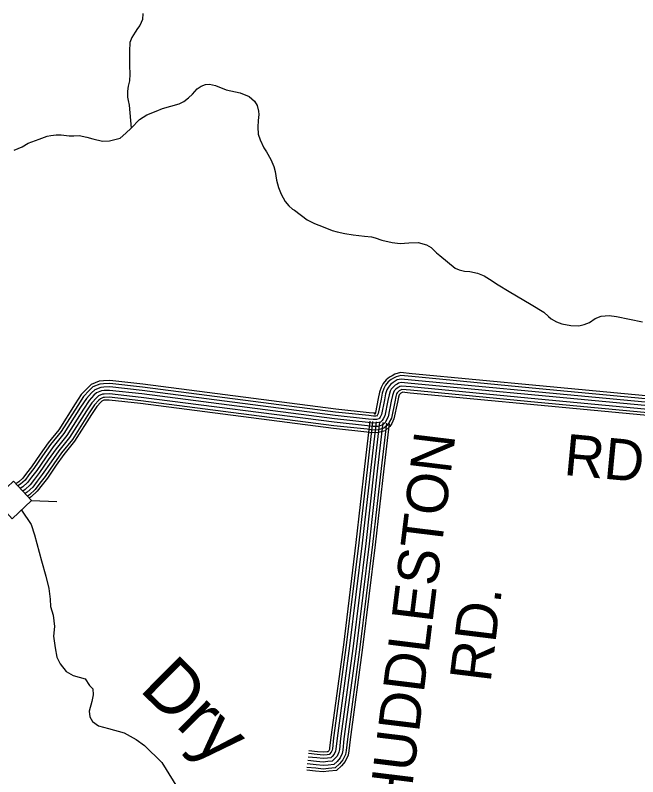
# Model space of a CAD drawing. Extents: x 1788175 to 1969470, y 584502 to 738744.
# Drawn here: x 1874050 to 1879633, y 608583 to 615415 of the extents above; entities that cross this region are included whole.
import ezdxf

# ---------------------------------------------------------------- set-up
doc = ezdxf.new("R2010")
doc.units = 0
for name, color, linetype in [('DESIGN - DRAINAGE - Bridges and Cross Drains Size Text', 7, 'Continuous'), ('DESIGN - ROW - Right-of-Way and Easement Labels', 7, 'Continuous'), ('DESIGN - TRANSPORTATION - Text', 7, 'Continuous'), ('SURVEY - DRAINAGE - Storm Sewer', 7, 'Continuous'), ('SURVEY - TRANSPORTATION - Roads', 7, 'Continuous')]:
    doc.layers.add(name, color=color, linetype=linetype)

msp = doc.modelspace()

# ---------------------------------------------------------------- linework, layer by layer
at = {"layer": 'DESIGN - TRANSPORTATION - Text'}
for points in [[(1875193.7, 615429.7), (1875191.6, 615375.6), (1875167.6, 615323.6), (1875147.6, 615295.6), (1875125.6, 615261.6), (1875095.5, 615215.6), (1875077.5, 615171.5), (1875073.4, 615091.5), (1875075.4, 615029.5), (1875075.3, 614963.4), (1875077.2, 614887.4), (1875073.2, 614825.4), (1875063.1, 614779.3), (1875057.1, 614733.3), (1875057, 614681.3), (1875063, 614651.3), (1875071, 614607.2), (1875088.8, 614401.1)], [(1874041.1, 614205.2), (1874111, 614235.2), (1874167.1, 614267.2), (1874265, 614303.2), (1874337, 614329.2), (1874369, 614337.2), (1874417, 614343.2), (1874461, 614343.2), (1874533, 614333.2), (1874576.9, 614333.2), (1874622.9, 614335.2), (1874690.9, 614321.1), (1874746.8, 614305.1), (1874832.8, 614285.1), (1874896.7, 614287.1), (1874990.7, 614313.1), (1875042.7, 614357.1), (1875088.8, 614401.1), (1875164.8, 614479.1), (1875230.8, 614521.1), (1875314.8, 614555.1), (1875370.8, 614577.1), (1875520.8, 614619.1), (1875560.8, 614641.1), (1875604.8, 614673.2), (1875640.8, 614707.2), (1875680.8, 614755.2), (1875718.8, 614779.2), (1875754.8, 614793.2), (1875792.8, 614795.2), (1875844.8, 614785.2), (1875940.7, 614747.1), (1876066.6, 614719.1), (1876148.6, 614687), (1876194.5, 614643), (1876218.5, 614605), (1876232.4, 614555)], [(1876232.4, 614555), (1876234.4, 614522.9), (1876228.3, 614470.9), (1876224.3, 614410.9), (1876228.2, 614346.8), (1876246.2, 614296.8), (1876280.1, 614224.8), (1876302, 614188.7), (1876341.9, 614120.7), (1876367.9, 614056.6), (1876381.8, 614012.6), (1876393.8, 613934.6), (1876411.7, 613868.5), (1876433.6, 613808.5), (1876469.5, 613742.4), (1876503.5, 613706.4), (1876537.4, 613674.4), (1876553.4, 613666.4), (1876669.3, 613580.3), (1876733.2, 613546.3), (1876811.2, 613516.2), (1876891.1, 613482.2), (1876937.1, 613472.2), (1877007, 613456.2), (1877079, 613444.1), (1877180.9, 613432.1), (1877244.9, 613426.1), (1877278.9, 613418.1), (1877336.8, 613396.1), (1877428.8, 613376), (1877500.7, 613366), (1877580.7, 613372), (1877664.7, 613376), (1877738.6, 613353.9), (1877778.6, 613331.9), (1877826.5, 613283.9), (1877858.5, 613257.9), (1877994.3, 613145.8), (1878032.3, 613129.8), (1878078.2, 613119.7), (1878126.2, 613115.7), (1878196.2, 613099.7), (1878254.1, 613077.7), (1878304.1, 613047.7), (1878380, 612997.6), (1878479.9, 612937.6), (1878677.7, 612819.4), (1878789.6, 612751.4), (1878831.5, 612713.4), (1878857.5, 612691.3), (1878903.4, 612665.3), (1878951.4, 612645.3), (1879031.4, 612631.3), (1879103.3, 612629.2), (1879153.3, 612641.2), (1879199.3, 612659.2), (1879251.3, 612693.3), (1879305.3, 612715.3), (1879377.3, 612721.2), (1879443.2, 612713.2), (1879559.2, 612687.2), (1879675.1, 612663.1)], [(1874106.3, 610975.8), (1874193.2, 610845.2), (1874222.8, 610753.3), (1874285, 610519), (1874323.4, 610383), (1874351.3, 610270.9), (1874363.2, 610176.9), (1874367.1, 610110.8), (1874389, 610032.8), (1874400.9, 609930.7), (1874392.8, 609844.7), (1874406.7, 609738.6), (1874422.6, 609656.6), (1874452.6, 609594.5), (1874506.5, 609526.5), (1874570.4, 609492.4), (1874624.4, 609476.4), (1874678.4, 609460.4), (1874716.3, 609402.4), (1874746.2, 609372.3), (1874750.2, 609318.3), (1874738.1, 609258.3), (1874712.1, 609172.2), (1874718, 609120.2), (1874742, 609078.2), (1874795.9, 609040.1), (1874887.8, 609016.1), (1875025.7, 608976.1), (1875135.6, 608916), (1875209.6, 608861.9), (1875363.3, 608709.8), (1875529, 608445.6)]]:
    msp.add_lwpolyline(points, dxfattribs=at)
at = {"layer": 'SURVEY - DRAINAGE - Storm Sewer'}
msp.add_line((1874196.8, 611060), (1874423.8, 611051.8), dxfattribs=at)
msp.add_lwpolyline([(1874022.9, 610898.2), (1874196.8, 611060), (1874035.1, 611234), (1873861.1, 611072.1)], close=True, dxfattribs=at)
at = {"layer": 'SURVEY - TRANSPORTATION - Roads'}
for points in [[(1879863, 611985.1), (1878751.2, 612089.9), (1877608.1, 612198.7), (1877505.3, 612208.2), (1877455.1, 612195.6), (1877429.1, 612180.8), (1877407.3, 612167.2), (1877377.5, 612143.3), (1877348.8, 612111.1), (1877330.7, 612074.8), (1877316.7, 612031.9), (1877305.9, 611976.6), (1877280.2, 611850.3), (1877272.5, 611834.8), (1877273, 611835.7), (1877284, 611845.4), (1877280.5, 611844.5), (1877263, 611843.5), (1877224.3, 611848.6), (1876924.4, 611880.8), (1875194.3, 612104), (1874899.2, 612137), (1874840.4, 612134.7), (1874803.1, 612131.3), (1874732.4, 612102.4), (1874694.1, 612067.3), (1874642.7, 612011.3), (1874588.4, 611928.8), (1874440.4, 611696.2), (1874345.8, 611578.1), (1874273.9, 611477.4), (1874196.6, 611364.6), (1874151.9, 611306.4), (1874118.6, 611262.6), (1874081.9, 611229.1), (1874056.8, 611210.6)], [(1879860.3, 611959.5), (1878748.8, 612064.3), (1877605.8, 612173.1), (1877507.3, 612182.1), (1877464.8, 612171.5), (1877442.3, 612158.7), (1877422.2, 612146.2), (1877395.2, 612124.6), (1877370.3, 612096.6), (1877354.5, 612065.1), (1877341.7, 612025.5), (1877331.2, 611971.6), (1877304.7, 611841.8), (1877295.1, 611822.7), (1877293.1, 611819.2), (1877296.2, 611821.9), (1877284.4, 611819), (1877262.1, 611817.7), (1877221.2, 611823), (1876921.4, 611855.2), (1875191.2, 612078.5), (1874898.3, 612111.2), (1874842.1, 612109), (1874809.3, 612106.1), (1874746.4, 612080.4), (1874712.3, 612049.1), (1874663, 611995.4), (1874610, 611914.9), (1874461.4, 611681.3), (1874366.4, 611562.6), (1874294.9, 611462.7), (1874217.5, 611349.5), (1874172.4, 611290.8), (1874137.7, 611245.1), (1874098.2, 611209.1), (1874074.4, 611191.6)], [(1879857.1, 611928.6), (1878745.9, 612033.4), (1877602.9, 612142.3), (1877509.7, 612150.8), (1877476.4, 612142.5), (1877458.2, 612132.1), (1877440.1, 612120.8), (1877416.7, 612102), (1877396.2, 612079), (1877383.3, 612053.3), (1877371.7, 612017.7), (1877361.6, 611965.5), (1877334.3, 611831.6), (1877322.5, 611808), (1877317.5, 611799.3), (1877311, 611793.6), (1877289.1, 611788.2), (1877260.9, 611786.5), (1877217.5, 611792.2), (1876917.8, 611824.4), (1875187.5, 612047.7), (1874897.2, 612080.2), (1874844.1, 612078.1), (1874816.7, 612075.6), (1874763.3, 612053.8), (1874734.2, 612027.1), (1874687.6, 611976.3), (1874636, 611898), (1874486.6, 611663.2), (1874391.1, 611543.9), (1874320.3, 611444.9), (1874242.6, 611331.3), (1874197, 611271.9), (1874160.6, 611224.1), (1874117.9, 611185.1), (1874095.7, 611168.8)], [(1879853.9, 611897.8), (1878742.9, 612002.6), (1877600, 612111.4), (1877512.1, 612119.4), (1877488.1, 612113.5), (1877474.1, 612105.5), (1877458.1, 612095.5), (1877438.1, 612079.5), (1877422.1, 612061.5), (1877412, 612041.5), (1877401.8, 612009.9), (1877392, 611959.4), (1877363.8, 611821.4), (1877349.8, 611793.4), (1877341.8, 611779.4), (1877325.8, 611765.4), (1877293.8, 611757.4), (1877259.8, 611755.4), (1877213.9, 611761.5), (1876914.1, 611793.7), (1875183.8, 612016.9), (1874896.1, 612049.1), (1874846.1, 612047.1), (1874824.1, 612045.1), (1874780.1, 612027.2), (1874756.1, 612005.2), (1874712.1, 611957.2), (1874662, 611881.2), (1874511.9, 611645.1), (1874415.8, 611525.1), (1874345.7, 611427.1), (1874267.7, 611313.1), (1874221.6, 611253.1), (1874183.6, 611203.1), (1874137.6, 611161.1), (1874116.9, 611145.9)], [(1879853.9, 611897.8), (1878742.9, 612002.6), (1877600, 612111.4), (1877512.1, 612119.4), (1877488.1, 612113.5), (1877474.1, 612105.5), (1877458.1, 612095.5), (1877438.1, 612079.5), (1877422.1, 612061.5), (1877412, 612041.5), (1877401.8, 612009.9), (1877392, 611959.4), (1877363.8, 611821.4), (1877349.8, 611793.4), (1877341.8, 611779.4), (1877325.8, 611765.4), (1877293.8, 611757.4), (1877259.8, 611755.4), (1877213.9, 611761.5), (1876914.1, 611793.7), (1875183.8, 612016.9), (1874896.1, 612049.1), (1874846.1, 612047.1), (1874824.1, 612045.1), (1874780.1, 612027.2), (1874756.1, 612005.2), (1874712.1, 611957.2), (1874662, 611881.2), (1874511.9, 611645.1), (1874415.8, 611525.1), (1874345.7, 611427.1), (1874267.7, 611313.1), (1874221.6, 611253.1), (1874183.6, 611203.1), (1874137.6, 611161.1), (1874116.9, 611145.9)], [(1879850.7, 611867), (1878740, 611971.7), (1877597.1, 612080.5), (1877514.5, 612088.1), (1877499.7, 612084.4), (1877490, 612078.8), (1877476, 612070.1), (1877459.5, 612056.9), (1877447.9, 612043.9), (1877440.8, 612029.7), (1877431.9, 612002.1), (1877422.4, 611953.4), (1877393.4, 611811.2), (1877377.1, 611778.7), (1877366.1, 611759.5), (1877340.5, 611737.1), (1877298.5, 611726.6), (1877258.7, 611724.3), (1877210.2, 611730.7), (1876910.5, 611762.9), (1875180.1, 611986.1), (1874894.9, 612018), (1874848.1, 612016.2), (1874831.5, 612014.7), (1874797, 612000.6), (1874778.1, 611983.2), (1874736.6, 611938.1), (1874688.1, 611864.3), (1874537.1, 611627.1), (1874440.5, 611506.4), (1874371.1, 611409.4), (1874292.8, 611294.9), (1874246.3, 611234.3), (1874206.6, 611182.1), (1874157.3, 611137.1), (1874138.2, 611123.1)], [(1879847.5, 611836.1), (1878737.1, 611940.9), (1877594.2, 612049.7), (1877516.9, 612056.7), (1877511.4, 612055.4), (1877505.9, 612052.2), (1877494, 612044.8), (1877480.9, 612034.3), (1877473.8, 612026.4), (1877469.6, 612017.9), (1877461.9, 611994.3), (1877452.8, 611947.3), (1877422.9, 611801), (1877404.5, 611764.1), (1877390.4, 611739.6), (1877355.3, 611708.9), (1877303.2, 611695.8), (1877257.6, 611693.2), (1877206.5, 611699.9), (1876906.9, 611732.1), (1875176.4, 611955.3), (1874893.8, 611987), (1874850.1, 611985.2), (1874839, 611984.2), (1874813.8, 611974), (1874800, 611961.3), (1874761.1, 611918.9), (1874714.1, 611847.5), (1874562.4, 611609), (1874465.3, 611487.7), (1874396.5, 611391.6), (1874317.9, 611276.7), (1874270.9, 611215.5), (1874229.5, 611161.1), (1874177, 611113.1), (1874159.4, 611100.2)], [(1879844.9, 611811.6), (1878734.7, 611916.3), (1877591.9, 612025), (1877518.8, 612031.7), (1877520.7, 612032.2), (1877518.6, 612031), (1877508.3, 612024.6), (1877498, 612016.3), (1877494.5, 612012.4), (1877492.5, 612008.5), (1877485.9, 611988.1), (1877477, 611942.5), (1877446.5, 611792.8), (1877426.3, 611752.4), (1877409.8, 611723.7), (1877367.1, 611686.3), (1877306.9, 611671.3), (1877256.7, 611668.4), (1877203.6, 611675.3), (1876904, 611707.5), (1875173.4, 611930.8), (1874892.9, 611962.2), (1874851.7, 611960.6), (1874844.9, 611960), (1874827.3, 611952.8), (1874817.5, 611943.8), (1874780.7, 611903.7), (1874734.8, 611834), (1874582.5, 611594.6), (1874485, 611472.8), (1874416.8, 611377.4), (1874337.9, 611262.2), (1874290.5, 611200.5), (1874247.9, 611144.4), (1874192.6, 611094), (1874176.4, 611082)], [(1877402.9, 611753.1), (1877355.5, 611345.3), (1877278.7, 610664.7), (1877165.5, 609743.3), (1877052.7, 608915.9), (1877042.5, 608814.5), (1877036, 608775.9), (1877010, 608720.8), (1876976.9, 608681.7), (1876929.7, 608638.8), (1876862.9, 608631.8), (1876810, 608627), (1876741.7, 608633.9), (1876663.7, 608642)], [(1877378.4, 611756), (1877330.9, 611348.1), (1877254.1, 610667.6), (1877141, 609746.5), (1877028.2, 608918.8), (1877018, 608817.8), (1877012.2, 608783.4), (1876989, 608734.2), (1876959.1, 608698.9), (1876919.1, 608662.5), (1876860.5, 608656.4), (1876810.2, 608651.8), (1876744.2, 608658.5), (1876666.2, 608666.5)], [(1877347.6, 611759.6), (1877300.1, 611351.7), (1877223.3, 610671.3), (1877110.3, 609750.5), (1876997.4, 608922.5), (1876987.2, 608822), (1876982.3, 608792.7), (1876962.7, 608751.1), (1876936.8, 608720.5), (1876905.7, 608692.3), (1876857.5, 608687.2), (1876810.3, 608683), (1876747.4, 608689.3), (1876669.4, 608697.4)], [(1877316.8, 611763.1), (1877269.3, 611355.2), (1877192.6, 610674.9), (1877079.5, 609754.5), (1876966.6, 608926.1), (1876956.5, 608826.1), (1876952.5, 608802.1), (1876936.4, 608768.1), (1876914.4, 608742.1), (1876892.4, 608722.1), (1876854.4, 608718.1), (1876810.5, 608714.1), (1876750.5, 608720.2), (1876672.6, 608728.2)], [(1877316.8, 611763.1), (1877269.3, 611355.2), (1877192.6, 610674.9), (1877079.5, 609754.5), (1876966.6, 608926.1), (1876956.5, 608826.1), (1876952.5, 608802.1), (1876936.4, 608768.1), (1876914.4, 608742.1), (1876892.4, 608722.1), (1876854.4, 608718.1), (1876810.5, 608714.1), (1876750.5, 608720.2), (1876672.6, 608728.2)], [(1877286, 611766.7), (1877238.5, 611358.7), (1877161.8, 610678.5), (1877048.8, 609758.5), (1876935.8, 608929.8), (1876925.8, 608830.2), (1876922.6, 608811.4), (1876910.1, 608785), (1876892.1, 608763.6), (1876879.1, 608751.8), (1876851.4, 608749), (1876810.6, 608745.3), (1876753.7, 608751), (1876675.8, 608759)], [(1877255.2, 611770.3), (1877207.7, 611362.3), (1877131, 610682.2), (1877018, 609762.5), (1876905, 608933.4), (1876895, 608834.3), (1876892.7, 608820.8), (1876883.8, 608801.9), (1876869.7, 608785.2), (1876865.8, 608781.6), (1876848.4, 608779.8), (1876810.8, 608776.4), (1876756.8, 608781.8), (1876679, 608789.9)], [(1877229.7, 611773.3), (1877182.2, 611365.2), (1877105.4, 610685.2), (1876992.5, 609765.8), (1876879.5, 608936.5), (1876869.5, 608837.8), (1876868, 608828.5), (1876862, 608815.9), (1876853.8, 608806.2), (1876845.9, 608805.4), (1876810.9, 608802.2), (1876759.4, 608807.4), (1876681.6, 608815.5)]]:
    msp.add_lwpolyline(points, dxfattribs=at)

# ---------------------------------------------------------------- texts
at = {"layer": 'DESIGN - DRAINAGE - Bridges and Cross Drains Size Text'}
msp.add_text('Dry', height=475, rotation=315.31372, dxfattribs=at).set_placement((1875154.2, 609362.6))
at = {"layer": 'DESIGN - ROW - Right-of-Way and Easement Labels'}
for s, rotation, p in [('HUDDLESTON', 82.99867, (1877583, 608264.5)), ('RD.', 354.61251, (1878961.9, 611291.9)), ('RD.', 82.99867, (1878312, 609422.4))]:
    msp.add_text(s, height=370, rotation=rotation, dxfattribs=at).set_placement(p)

doc.saveas('drawing.dxf')
